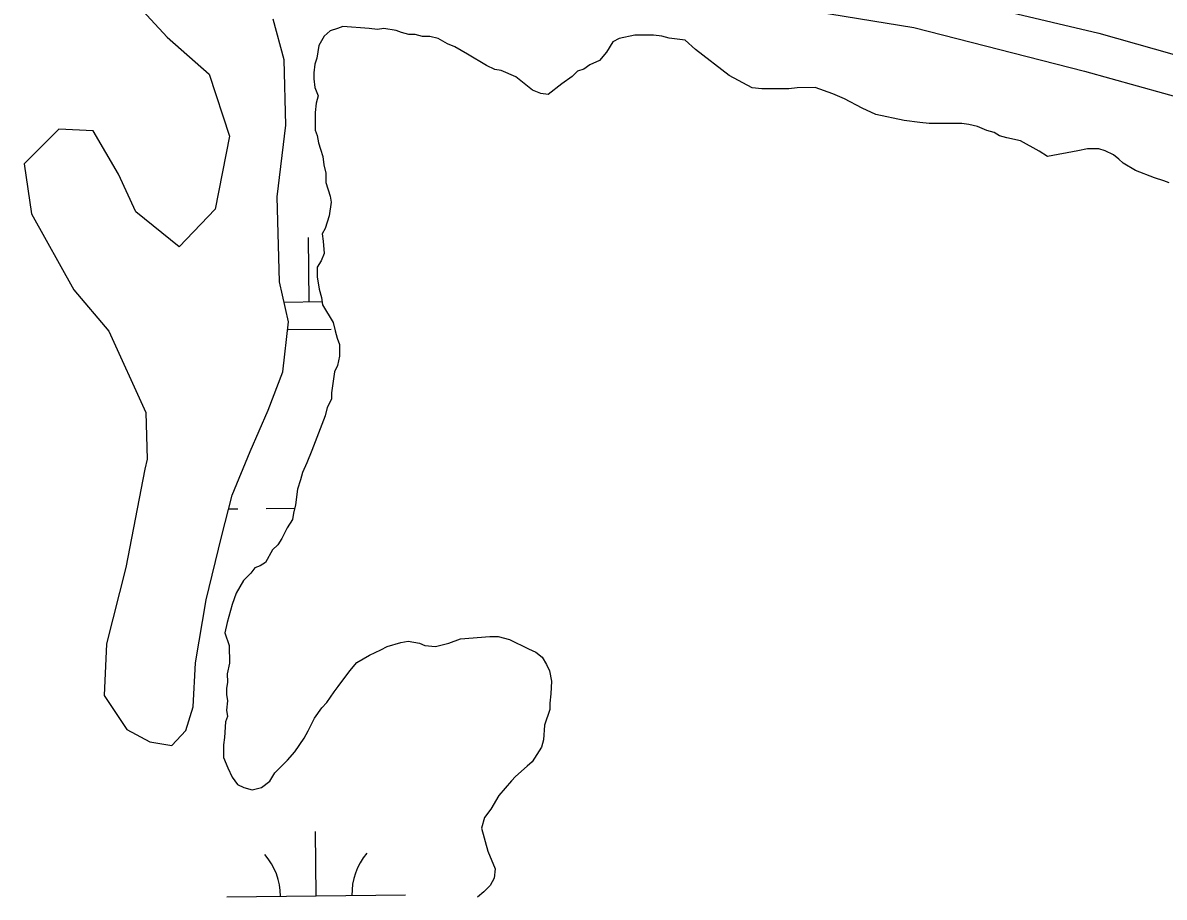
# Model space of a CAD drawing. Extents: x 3683613 to 3738215, y 469626 to 495384.
# Drawn here: x 3718253 to 3718892, y 478410 to 478900 of the extents above; entities that cross this region are included whole.
import ezdxf

# ---------------------------------------------------------------- set-up
doc = ezdxf.new("R2010")
doc.units = 0
doc.layers.add('V-TOPO-SHOR', color=7, linetype='Continuous')
doc.layers.add('V-WETL-SWMP', color=7, linetype='Continuous')

msp = doc.modelspace()

# ---------------------------------------------------------------- linework, layer by layer
at = {"layer": 'V-TOPO-SHOR'}
for p, q in [((3718429.28, 478896.44), (3718425.19, 478895.24)), ((3718432.2, 478897.63), (3718429.28, 478896.44)), ((3718446.85, 478896.54), (3718432.2, 478897.63)), ((3718451.54, 478895.98), (3718446.85, 478896.54)), ((3718455.06, 478896.59), (3718451.54, 478895.98)), ((3718462.09, 478895.46), (3718455.06, 478896.59)), ((3718465.03, 478894.3), (3718462.09, 478895.46)), ((3718421.69, 478892.3), (3718418.79, 478887.01)), ((3718425.19, 478895.24), (3718421.69, 478892.3)), ((3718469.13, 478893.15), (3718465.03, 478894.3)), ((3718472.65, 478893.17), (3718469.13, 478893.15)), ((3718476.76, 478892.03), (3718472.65, 478893.17)), ((3718480.86, 478892.05), (3718476.76, 478892.03)), ((3718485.55, 478890.9), (3718480.86, 478892.05)), ((3718490.84, 478888.01), (3718485.55, 478890.9)), ((3718583.39, 478889.12), (3718579.91, 478883.25)), ((3718586.89, 478890.9), (3718583.39, 478889.12)), ((3718595.67, 478892.71), (3718586.89, 478890.9)), ((3718606.22, 478892.77), (3718595.67, 478892.71)), ((3718610.9, 478892.21), (3718606.22, 478892.77)), ((3718615.01, 478891.06), (3718610.9, 478892.21)), ((3718623.81, 478889.94), (3718615.01, 478891.06)), ((3718629.69, 478884.7), (3718623.81, 478889.94)), ((3718418.79, 478887.01), (3718417.66, 478879.97)), ((3718494.95, 478886.27), (3718490.84, 478888.01)), ((3718502, 478882.21), (3718494.95, 478886.27)), ((3718579.91, 478883.25), (3718575.84, 478878.54)), ((3718648.52, 478870.17), (3718629.69, 478884.7)), ((3718416.51, 478876.45), (3718415.95, 478871.76)), ((3718417.66, 478879.97), (3718416.51, 478876.45)), ((3718512.58, 478875.83), (3718502, 478882.21)), ((3718575.84, 478878.54), (3718570.58, 478876.16)), ((3718415.95, 478871.76), (3718415.97, 478868.24)), ((3718517.28, 478873.51), (3718512.58, 478875.83)), ((3718520.8, 478872.95), (3718517.28, 478873.51)), ((3718529.02, 478869.48), (3718520.8, 478872.95)), ((3718563.57, 478872.61), (3718560.66, 478869.66)), ((3718567.08, 478873.8), (3718563.57, 478872.61)), ((3718570.58, 478876.16), (3718567.08, 478873.8)), ((3718661.45, 478863.21), (3718648.52, 478870.17)), ((3718415.97, 478868.24), (3718416.58, 478863.56)), ((3718416.58, 478863.56), (3718418.37, 478858.89)), ((3718538.44, 478861.92), (3718529.02, 478869.48)), ((3718554.82, 478865.53), (3718547.24, 478859.63)), ((3718560.66, 478869.66), (3718554.82, 478865.53)), ((3718696.6, 478863.41), (3718686.64, 478863.36)), ((3718706.58, 478859.96), (3718696.6, 478863.41)), ((3718418.37, 478858.89), (3718417.22, 478854.78)), ((3718543.14, 478860.19), (3718538.44, 478861.92)), ((3718547.24, 478859.63), (3718543.14, 478860.19)), ((3718666.73, 478862.66), (3718661.45, 478863.21)), ((3718675.51, 478862.71), (3718666.73, 478862.66)), ((3718681.96, 478862.74), (3718675.51, 478862.71)), ((3718686.64, 478863.36), (3718681.96, 478862.74)), ((3718713.04, 478857.06), (3718706.58, 478859.96)), ((3718723.03, 478851.85), (3718713.04, 478857.06)), ((3718417.22, 478854.78), (3718416.66, 478849.5)), ((3718730.66, 478848.38), (3718723.03, 478851.85)), ((3718416.66, 478849.5), (3718416.72, 478839.54)), ((3718746.5, 478844.96), (3718730.66, 478848.38)), ((3718755.29, 478843.83), (3718746.5, 478844.96)), ((3718416.72, 478839.54), (3718417.91, 478836.62)), ((3718760.57, 478843.28), (3718755.29, 478843.83)), ((3718778.73, 478843.38), (3718760.57, 478843.28)), ((3718782.83, 478842.82), (3718778.73, 478843.38)), ((3718787.52, 478841.68), (3718782.83, 478842.82)), ((3718792.81, 478839.36), (3718787.52, 478841.68)), ((3718796.92, 478838.22), (3718792.81, 478839.36)), ((3718799.85, 478836.48), (3718796.92, 478838.22)), ((3718417.91, 478836.62), (3718418.52, 478832.52)), ((3718418.52, 478832.52), (3718419.71, 478829.02)), ((3718803.96, 478835.33), (3718799.85, 478836.48)), ((3718811.59, 478833.61), (3718803.96, 478835.33)), ((3718822.16, 478827.82), (3718811.59, 478833.61)), ((3718419.71, 478829.02), (3718420.91, 478824.92)), ((3718826.87, 478824.91), (3718822.16, 478827.82)), ((3718843.84, 478827.94), (3718826.87, 478824.91)), ((3718849.1, 478829.14), (3718843.84, 478827.94)), ((3718855.55, 478829.18), (3718849.1, 478829.14)), ((3718859.07, 478828.03), (3718855.55, 478829.18)), ((3718863.77, 478825.71), (3718859.07, 478828.03)), ((3718866.71, 478823.39), (3718863.77, 478825.71)), ((3718420.91, 478824.92), (3718421.52, 478820.24)), ((3718421.52, 478820.24), (3718422.72, 478815.56)), ((3718869.07, 478821.06), (3718866.71, 478823.39)), ((3718876.12, 478817), (3718869.07, 478821.06)), ((3718422.72, 478815.56), (3718422.75, 478810.29)), ((3718886.69, 478812.96), (3718876.12, 478817)), ((3718891.97, 478811.23), (3718886.69, 478812.96)), ((3718422.75, 478810.29), (3718425.13, 478802.69)), ((3718894.91, 478810.08), (3718891.97, 478811.23)), ((3718425.13, 478802.69), (3718425.74, 478799.18)), ((3718425.74, 478799.18), (3718424.61, 478791.55)), ((3718424.61, 478791.55), (3718422.31, 478784.51)), ((3718422.31, 478784.51), (3718420.57, 478781.57)), ((3718420.57, 478781.57), (3718421.18, 478777.47)), ((3718421.18, 478777.47), (3718421.81, 478770.45)), ((3718421.81, 478770.45), (3718420.07, 478766.34)), ((3718420.07, 478766.34), (3718417.75, 478762.81)), ((3718417.75, 478762.81), (3718417.78, 478757.54)), ((3718417.78, 478757.54), (3718418.99, 478750.51)), ((3718418.99, 478750.51), (3718420.19, 478745.84)), ((3718420.19, 478745.84), (3718420.8, 478741.74)), ((3718420.8, 478741.74), (3718426.71, 478731.81)), ((3718426.71, 478731.81), (3718427.91, 478727.13)), ((3718427.91, 478727.13), (3718429.11, 478723.04)), ((3718429.11, 478723.04), (3718430.3, 478719.53)), ((3718430.3, 478719.53), (3718430.34, 478713.09)), ((3718430.34, 478713.09), (3718429.2, 478707.81)), ((3718427.46, 478704.29), (3718425.77, 478692.56)), ((3718429.2, 478707.81), (3718427.46, 478704.29)), ((3718425.77, 478692.56), (3718425.79, 478689.04)), ((3718425.79, 478689.04), (3718423.47, 478684.34)), ((3718422.33, 478679.65), (3718414.82, 478660.28)), ((3718423.47, 478684.34), (3718422.33, 478679.65)), ((3718414.82, 478660.28), (3718411.94, 478653.23)), ((3718411.94, 478653.23), (3718409.62, 478647.95)), ((3718409.62, 478647.95), (3718408.47, 478643.84)), ((3718408.47, 478643.84), (3718406.75, 478638.56)), ((3718406.75, 478638.56), (3718405.63, 478629.76)), ((3718405.63, 478629.76), (3718404.48, 478625.07)), ((3718403.92, 478621.55), (3718401.01, 478616.85)), ((3718404.48, 478625.07), (3718403.92, 478621.55)), ((3718401.01, 478616.85), (3718398.12, 478610.97)), ((3718398.12, 478610.97), (3718395.8, 478607.45)), ((3718392.88, 478604.5), (3718388.82, 478597.45)), ((3718395.8, 478607.45), (3718392.88, 478604.5)), ((3718385.91, 478595.67), (3718382.98, 478594.48)), ((3718388.82, 478597.45), (3718385.91, 478595.67)), ((3718380.66, 478591.54), (3718376.58, 478587.42)), ((3718382.98, 478594.48), (3718380.66, 478591.54)), ((3718376.58, 478587.42), (3718372.52, 478580.36)), ((3718372.52, 478580.36), (3718370.21, 478573.91)), ((3718370.21, 478573.91), (3718367.34, 478563.93)), ((3718367.34, 478563.93), (3718366.2, 478558.07)), ((3718366.2, 478558.07), (3718368.59, 478551.05)), ((3718368.59, 478551.05), (3718368.65, 478541.09)), ((3718453.54, 478548.61), (3718457.05, 478550.39)), ((3718457.05, 478550.39), (3718464.65, 478552.78)), ((3718464.65, 478552.78), (3718468.75, 478553.39)), ((3718468.75, 478553.39), (3718475.2, 478552.25)), ((3718475.2, 478552.25), (3718478.13, 478551.1)), ((3718478.13, 478551.1), (3718483.99, 478550.54)), ((3718483.99, 478550.54), (3718491.6, 478552.34)), ((3718491.6, 478552.34), (3718498.03, 478554.73)), ((3718498.03, 478554.73), (3718514.43, 478555.99)), ((3718514.43, 478555.99), (3718519.11, 478556.02)), ((3718519.11, 478556.02), (3718525.57, 478554.3)), ((3718525.57, 478554.3), (3718536.14, 478549.09)), ((3718440.11, 478541.5), (3718447.12, 478545.65)), ((3718447.12, 478545.65), (3718453.54, 478548.61)), ((3718536.14, 478549.09), (3718540.25, 478547.35)), ((3718540.25, 478547.35), (3718543.78, 478544.44)), ((3718543.78, 478544.44), (3718546.15, 478540.36)), ((3718368.65, 478541.09), (3718367.51, 478535.23)), ((3718436.04, 478536.79), (3718440.11, 478541.5)), ((3718546.15, 478540.36), (3718547.93, 478536.85)), ((3718367.51, 478535.23), (3718367.53, 478530.54)), ((3718429.64, 478527.97), (3718436.04, 478536.79)), ((3718547.93, 478536.85), (3718549.13, 478531)), ((3718367.53, 478530.54), (3718366.97, 478527.02)), ((3718366.97, 478527.02), (3718366.99, 478523.51)), ((3718423.25, 478519.15), (3718427.32, 478525.03)), ((3718427.32, 478525.03), (3718429.64, 478527.97)), ((3718549.13, 478531), (3718548.59, 478523.97)), ((3718366.99, 478523.51), (3718367.6, 478520)), ((3718367.6, 478520), (3718367.04, 478514.72)), ((3718420.34, 478516.2), (3718423.25, 478519.15)), ((3718548.59, 478523.97), (3718548.03, 478518.69)), ((3718548.03, 478518.69), (3718548.05, 478515.18)), ((3718367.04, 478514.72), (3718367.65, 478511.21)), ((3718416.27, 478510.32), (3718420.34, 478516.2)), ((3718548.05, 478515.18), (3718545.17, 478506.37)), ((3718366.49, 478508.28), (3718365.96, 478499.49)), ((3718367.65, 478511.21), (3718366.49, 478508.28)), ((3718412.8, 478503.27), (3718416.27, 478510.32)), ((3718545.17, 478506.37), (3718544.63, 478498.17)), ((3718365.96, 478499.49), (3718365.39, 478495.38)), ((3718405.25, 478491.51), (3718410.48, 478499.16)), ((3718410.48, 478499.16), (3718412.8, 478503.27)), ((3718365.39, 478495.38), (3718365.43, 478488.35)), ((3718543.49, 478494.06), (3718538.26, 478485.83)), ((3718544.63, 478498.17), (3718543.49, 478494.06)), ((3718365.43, 478488.35), (3718367.81, 478482.51)), ((3718394.19, 478479.73), (3718401.18, 478486.8)), ((3718401.18, 478486.8), (3718405.25, 478491.51)), ((3718367.81, 478482.51), (3718370.18, 478477.25)), ((3718535.35, 478483.47), (3718528.94, 478477.58)), ((3718538.26, 478485.83), (3718535.35, 478483.47)), ((3718370.18, 478477.25), (3718373.14, 478473.17)), ((3718386.62, 478471.49), (3718391.29, 478475.03)), ((3718391.29, 478475.03), (3718394.19, 478479.73)), ((3718526.61, 478475.22), (3718519.62, 478466.98)), ((3718528.94, 478477.58), (3718526.61, 478475.22)), ((3718373.14, 478473.17), (3718376.66, 478471.43)), ((3718376.66, 478471.43), (3718381.35, 478470.28)), ((3718381.35, 478470.28), (3718386.62, 478471.49)), ((3718519.62, 478466.98), (3718514.98, 478459.34)), ((3718511.49, 478454.63), (3718509.77, 478448.76)), ((3718514.98, 478459.34), (3718511.49, 478454.63)), ((3718509.77, 478448.76), (3718513.36, 478435.89)), ((3718513.36, 478435.89), (3718517.52, 478425.96)), ((3718517.52, 478425.96), (3718516.96, 478420.68)), ((3718514.64, 478416.57), (3718511.15, 478413.04)), ((3718516.96, 478420.68), (3718514.64, 478416.57)), ((3718511.15, 478413.04), (3718507.65, 478410.09))]:
    msp.add_line(p, q, dxfattribs=at)
msp.add_lwpolyline([(3718233.77, 479035.81), (3718349.55, 479011.54), (3718411.17, 478985.4), (3718512, 478955.52), (3718631.51, 478933.11), (3718715.54, 478923.77), (3718777.16, 478912.57), (3718855.59, 478893.9), (3718980.7, 478858.42), (3719120.75, 478811.74), (3719296.27, 478768.79), (3719356.03, 478750.11), (3719456.86, 478729.57), (3719529.88, 478717.8)], dxfattribs=at)
at = {"layer": 'V-WETL-SWMP'}
for p, q in [((3718309.12, 478918.55), (3718333.88, 478891.63)), ((3718650.92, 478913.63), (3718751.9, 478896.98)), ((3718399.4, 478878.96), (3718393.12, 478901.81)), ((3718429.28, 478896.44), (3718425.19, 478895.24)), ((3718432.2, 478897.63), (3718429.28, 478896.44)), ((3718446.85, 478896.54), (3718432.2, 478897.63)), ((3718451.54, 478895.98), (3718446.85, 478896.54)), ((3718455.06, 478896.59), (3718451.54, 478895.98)), ((3718462.09, 478895.46), (3718455.06, 478896.59)), ((3718465.03, 478894.3), (3718462.09, 478895.46)), ((3718751.9, 478896.98), (3718847.51, 478872.68)), ((3718333.88, 478891.63), (3718357.37, 478870.85)), ((3718421.69, 478892.3), (3718418.79, 478887.01)), ((3718425.19, 478895.24), (3718421.69, 478892.3)), ((3718469.13, 478893.15), (3718465.03, 478894.3)), ((3718472.65, 478893.17), (3718469.13, 478893.15)), ((3718476.76, 478892.03), (3718472.65, 478893.17)), ((3718480.86, 478892.05), (3718476.76, 478892.03)), ((3718485.55, 478890.9), (3718480.86, 478892.05)), ((3718490.84, 478888.01), (3718485.55, 478890.9)), ((3718583.39, 478889.12), (3718579.91, 478883.25)), ((3718586.89, 478890.9), (3718583.39, 478889.12)), ((3718595.67, 478892.71), (3718586.89, 478890.9)), ((3718606.22, 478892.77), (3718595.67, 478892.71)), ((3718610.9, 478892.21), (3718606.22, 478892.77)), ((3718615.01, 478891.06), (3718610.9, 478892.21)), ((3718623.81, 478889.94), (3718615.01, 478891.06)), ((3718629.69, 478884.7), (3718623.81, 478889.94)), ((3718418.79, 478887.01), (3718417.66, 478879.97)), ((3718494.95, 478886.27), (3718490.84, 478888.01)), ((3718502, 478882.21), (3718494.95, 478886.27)), ((3718579.91, 478883.25), (3718575.84, 478878.54)), ((3718648.52, 478870.17), (3718629.69, 478884.7)), ((3718400.35, 478842.31), (3718399.4, 478878.96)), ((3718416.51, 478876.45), (3718415.95, 478871.76)), ((3718417.66, 478879.97), (3718416.51, 478876.45)), ((3718512.58, 478875.83), (3718502, 478882.21)), ((3718575.84, 478878.54), (3718570.58, 478876.16)), ((3718357.37, 478870.85), (3718368.64, 478836.22)), ((3718415.95, 478871.76), (3718415.97, 478868.24)), ((3718517.28, 478873.51), (3718512.58, 478875.83)), ((3718520.8, 478872.95), (3718517.28, 478873.51)), ((3718529.02, 478869.48), (3718520.8, 478872.95)), ((3718563.57, 478872.61), (3718560.66, 478869.66)), ((3718567.08, 478873.8), (3718563.57, 478872.61)), ((3718570.58, 478876.16), (3718567.08, 478873.8)), ((3718661.45, 478863.21), (3718648.52, 478870.17)), ((3718847.51, 478872.68), (3718930.82, 478849.29)), ((3718415.97, 478868.24), (3718416.58, 478863.56)), ((3718416.58, 478863.56), (3718418.37, 478858.89)), ((3718538.44, 478861.92), (3718529.02, 478869.48)), ((3718554.82, 478865.53), (3718547.24, 478859.63)), ((3718560.66, 478869.66), (3718554.82, 478865.53)), ((3718696.6, 478863.41), (3718686.64, 478863.36)), ((3718706.58, 478859.96), (3718696.6, 478863.41)), ((3718418.37, 478858.89), (3718417.22, 478854.78)), ((3718543.14, 478860.19), (3718538.44, 478861.92)), ((3718547.24, 478859.63), (3718543.14, 478860.19)), ((3718666.73, 478862.66), (3718661.45, 478863.21)), ((3718675.51, 478862.71), (3718666.73, 478862.66)), ((3718681.96, 478862.74), (3718675.51, 478862.71)), ((3718686.64, 478863.36), (3718681.96, 478862.74)), ((3718713.04, 478857.06), (3718706.58, 478859.96)), ((3718723.03, 478851.85), (3718713.04, 478857.06)), ((3718417.22, 478854.78), (3718416.66, 478849.5)), ((3718730.66, 478848.38), (3718723.03, 478851.85)), ((3718416.66, 478849.5), (3718416.72, 478839.54)), ((3718746.5, 478844.96), (3718730.66, 478848.38)), ((3718755.29, 478843.83), (3718746.5, 478844.96)), ((3718273.15, 478840.1), (3718253.82, 478820.79)), ((3718292.35, 478839.22), (3718273.15, 478840.1)), ((3718306.51, 478814.94), (3718292.35, 478839.22)), ((3718395.41, 478802.17), (3718400.35, 478842.31)), ((3718416.72, 478839.54), (3718417.91, 478836.62)), ((3718760.57, 478843.28), (3718755.29, 478843.83)), ((3718778.73, 478843.38), (3718760.57, 478843.28)), ((3718782.83, 478842.82), (3718778.73, 478843.38)), ((3718787.52, 478841.68), (3718782.83, 478842.82)), ((3718792.81, 478839.36), (3718787.52, 478841.68)), ((3718796.92, 478838.22), (3718792.81, 478839.36)), ((3718799.85, 478836.48), (3718796.92, 478838.22)), ((3718368.64, 478836.22), (3718360.76, 478795.33)), ((3718417.91, 478836.62), (3718418.52, 478832.52)), ((3718418.52, 478832.52), (3718419.71, 478829.02)), ((3718803.96, 478835.33), (3718799.85, 478836.48)), ((3718811.59, 478833.61), (3718803.96, 478835.33)), ((3718822.16, 478827.82), (3718811.59, 478833.61)), ((3718419.71, 478829.02), (3718420.91, 478824.92)), ((3718826.87, 478824.91), (3718822.16, 478827.82)), ((3718843.84, 478827.94), (3718826.87, 478824.91)), ((3718849.1, 478829.14), (3718843.84, 478827.94)), ((3718855.55, 478829.18), (3718849.1, 478829.14)), ((3718859.07, 478828.03), (3718855.55, 478829.18)), ((3718863.77, 478825.71), (3718859.07, 478828.03)), ((3718866.71, 478823.39), (3718863.77, 478825.71)), ((3718253.82, 478820.79), (3718257.92, 478792.77)), ((3718420.91, 478824.92), (3718421.52, 478820.24)), ((3718421.52, 478820.24), (3718422.72, 478815.56)), ((3718869.07, 478821.06), (3718866.71, 478823.39)), ((3718876.12, 478817), (3718869.07, 478821.06)), ((3718316.23, 478793.84), (3718306.51, 478814.94)), ((3718422.72, 478815.56), (3718422.75, 478810.29)), ((3718886.69, 478812.96), (3718876.12, 478817)), ((3718891.97, 478811.23), (3718886.69, 478812.96)), ((3718422.75, 478810.29), (3718425.13, 478802.69)), ((3718894.91, 478810.08), (3718891.97, 478811.23)), ((3718396.67, 478754.69), (3718395.41, 478802.17)), ((3718425.13, 478802.69), (3718425.74, 478799.18)), ((3718340.46, 478774.29), (3718316.23, 478793.84)), ((3718360.76, 478795.33), (3718340.46, 478774.29)), ((3718425.74, 478799.18), (3718424.61, 478791.55)), ((3718257.92, 478792.77), (3718281.54, 478750.09)), ((3718424.61, 478791.55), (3718422.31, 478784.51)), ((3718422.31, 478784.51), (3718420.57, 478781.57)), ((3718420.57, 478781.57), (3718421.18, 478777.47)), ((3718413.39, 478743.47), (3718412.97, 478779.46)), ((3718421.18, 478777.47), (3718421.81, 478770.45)), ((3718421.81, 478770.45), (3718420.07, 478766.34)), ((3718420.07, 478766.34), (3718417.75, 478762.81)), ((3718417.75, 478762.81), (3718417.78, 478757.54)), ((3718417.78, 478757.54), (3718418.99, 478750.51)), ((3718281.54, 478750.09), (3718301.11, 478727.07)), ((3718401.72, 478732.32), (3718396.67, 478754.69)), ((3718418.99, 478750.51), (3718420.19, 478745.84)), ((3718399.24, 478743.3), (3718420.53, 478743.55)), ((3718420.19, 478745.84), (3718420.8, 478741.74)), ((3718420.8, 478741.74), (3718426.71, 478731.81)), ((3718398.68, 478704.26), (3718401.72, 478732.32)), ((3718426.71, 478731.81), (3718427.91, 478727.13)), ((3718301.11, 478727.07), (3718321.8, 478681.42)), ((3718401.57, 478727.9), (3718425.57, 478728.18)), ((3718427.91, 478727.13), (3718429.11, 478723.04)), ((3718429.11, 478723.04), (3718430.3, 478719.53)), ((3718430.3, 478719.53), (3718430.34, 478713.09)), ((3718430.34, 478713.09), (3718429.2, 478707.81)), ((3718390.44, 478682.8), (3718398.68, 478704.26)), ((3718427.46, 478704.29), (3718425.77, 478692.56)), ((3718429.2, 478707.81), (3718427.46, 478704.29)), ((3718425.77, 478692.56), (3718425.79, 478689.04)), ((3718425.79, 478689.04), (3718423.47, 478684.34)), ((3718321.8, 478681.42), (3718322.69, 478655.34)), ((3718380.24, 478659.61), (3718390.44, 478682.8)), ((3718422.33, 478679.65), (3718414.82, 478660.28)), ((3718423.47, 478684.34), (3718422.33, 478679.65)), ((3718370.29, 478635.2), (3718380.24, 478659.61)), ((3718414.82, 478660.28), (3718411.94, 478653.23)), ((3718322.69, 478655.34), (3718321.24, 478649.68)), ((3718411.94, 478653.23), (3718409.62, 478647.95)), ((3718321.24, 478649.68), (3718310.73, 478594.74)), ((3718409.62, 478647.95), (3718408.47, 478643.84)), ((3718408.47, 478643.84), (3718406.75, 478638.56)), ((3718364.28, 478611.78), (3718370.29, 478635.2)), ((3718406.75, 478638.56), (3718405.63, 478629.76)), ((3718368.32, 478627.5), (3718373.33, 478627.56)), ((3718389.33, 478627.75), (3718405.18, 478627.93)), ((3718405.63, 478629.76), (3718404.48, 478625.07)), ((3718403.92, 478621.55), (3718401.01, 478616.85)), ((3718404.48, 478625.07), (3718403.92, 478621.55)), ((3718401.01, 478616.85), (3718398.12, 478610.97)), ((3718355.62, 478576.55), (3718364.28, 478611.78)), ((3718398.12, 478610.97), (3718395.8, 478607.45)), ((3718392.88, 478604.5), (3718388.82, 478597.45)), ((3718395.8, 478607.45), (3718392.88, 478604.5)), ((3718385.91, 478595.67), (3718382.98, 478594.48)), ((3718388.82, 478597.45), (3718385.91, 478595.67)), ((3718310.73, 478594.74), (3718299.91, 478551.87)), ((3718380.66, 478591.54), (3718376.58, 478587.42)), ((3718382.98, 478594.48), (3718380.66, 478591.54)), ((3718376.58, 478587.42), (3718372.52, 478580.36)), ((3718349.67, 478541.33), (3718355.62, 478576.55)), ((3718372.52, 478580.36), (3718370.21, 478573.91)), ((3718370.21, 478573.91), (3718367.34, 478563.93)), ((3718367.34, 478563.93), (3718366.2, 478558.07)), ((3718366.2, 478558.07), (3718368.59, 478551.05)), ((3718299.91, 478551.87), (3718298.6, 478523.07)), ((3718368.59, 478551.05), (3718368.65, 478541.09)), ((3718453.54, 478548.61), (3718457.05, 478550.39)), ((3718457.05, 478550.39), (3718464.65, 478552.78)), ((3718464.65, 478552.78), (3718468.75, 478553.39)), ((3718468.75, 478553.39), (3718475.2, 478552.25)), ((3718475.2, 478552.25), (3718478.13, 478551.1)), ((3718478.13, 478551.1), (3718483.99, 478550.54)), ((3718483.99, 478550.54), (3718491.6, 478552.34)), ((3718491.6, 478552.34), (3718498.03, 478554.73)), ((3718498.03, 478554.73), (3718514.43, 478555.99)), ((3718514.43, 478555.99), (3718519.11, 478556.02)), ((3718519.11, 478556.02), (3718525.57, 478554.3)), ((3718525.57, 478554.3), (3718536.14, 478549.09)), ((3718440.11, 478541.5), (3718447.12, 478545.65)), ((3718447.12, 478545.65), (3718453.54, 478548.61)), ((3718536.14, 478549.09), (3718540.25, 478547.35)), ((3718540.25, 478547.35), (3718543.78, 478544.44)), ((3718543.78, 478544.44), (3718546.15, 478540.36)), ((3718348.34, 478516.71), (3718349.67, 478541.33)), ((3718368.65, 478541.09), (3718367.51, 478535.23)), ((3718436.04, 478536.79), (3718440.11, 478541.5)), ((3718546.15, 478540.36), (3718547.93, 478536.85)), ((3718367.51, 478535.23), (3718367.53, 478530.54)), ((3718429.64, 478527.97), (3718436.04, 478536.79)), ((3718547.93, 478536.85), (3718549.13, 478531)), ((3718367.53, 478530.54), (3718366.97, 478527.02)), ((3718366.97, 478527.02), (3718366.99, 478523.51)), ((3718423.25, 478519.15), (3718427.32, 478525.03)), ((3718427.32, 478525.03), (3718429.64, 478527.97)), ((3718549.13, 478531), (3718548.59, 478523.97)), ((3718298.6, 478523.07), (3718311.25, 478503.95)), ((3718366.99, 478523.51), (3718367.6, 478520)), ((3718367.6, 478520), (3718367.04, 478514.72)), ((3718420.34, 478516.2), (3718423.25, 478519.15)), ((3718548.59, 478523.97), (3718548.03, 478518.69)), ((3718548.03, 478518.69), (3718548.05, 478515.18)), ((3718344.23, 478503.4), (3718348.34, 478516.71)), ((3718367.04, 478514.72), (3718367.65, 478511.21)), ((3718416.27, 478510.32), (3718420.34, 478516.2)), ((3718548.05, 478515.18), (3718545.17, 478506.37)), ((3718366.49, 478508.28), (3718365.96, 478499.49)), ((3718367.65, 478511.21), (3718366.49, 478508.28)), ((3718412.8, 478503.27), (3718416.27, 478510.32)), ((3718545.17, 478506.37), (3718544.63, 478498.17)), ((3718311.25, 478503.95), (3718324.09, 478497.14)), ((3718336.4, 478494.99), (3718344.23, 478503.4)), ((3718365.96, 478499.49), (3718365.39, 478495.38)), ((3718405.25, 478491.51), (3718410.48, 478499.16)), ((3718410.48, 478499.16), (3718412.8, 478503.27)), ((3718324.09, 478497.14), (3718336.4, 478494.99)), ((3718365.39, 478495.38), (3718365.43, 478488.35)), ((3718543.49, 478494.06), (3718538.26, 478485.83)), ((3718544.63, 478498.17), (3718543.49, 478494.06)), ((3718365.43, 478488.35), (3718367.81, 478482.51)), ((3718394.19, 478479.73), (3718401.18, 478486.8)), ((3718401.18, 478486.8), (3718405.25, 478491.51)), ((3718367.81, 478482.51), (3718370.18, 478477.25)), ((3718535.35, 478483.47), (3718528.94, 478477.58)), ((3718538.26, 478485.83), (3718535.35, 478483.47)), ((3718370.18, 478477.25), (3718373.14, 478473.17)), ((3718386.62, 478471.49), (3718391.29, 478475.03)), ((3718391.29, 478475.03), (3718394.19, 478479.73)), ((3718526.61, 478475.22), (3718519.62, 478466.98)), ((3718528.94, 478477.58), (3718526.61, 478475.22)), ((3718373.14, 478473.17), (3718376.66, 478471.43)), ((3718376.66, 478471.43), (3718381.35, 478470.28)), ((3718381.35, 478470.28), (3718386.62, 478471.49)), ((3718519.62, 478466.98), (3718514.98, 478459.34)), ((3718511.49, 478454.63), (3718509.77, 478448.76)), ((3718514.98, 478459.34), (3718511.49, 478454.63)), ((3718509.77, 478448.76), (3718513.36, 478435.89)), ((3718417.26, 478410.81), (3718416.85, 478446.81)), ((3718513.36, 478435.89), (3718517.52, 478425.96)), ((3718517.52, 478425.96), (3718516.96, 478420.68)), ((3718514.64, 478416.57), (3718511.15, 478413.04)), ((3718516.96, 478420.68), (3718514.64, 478416.57)), ((3718367.27, 478410.23), (3718467.26, 478411.39)), ((3718511.15, 478413.04), (3718507.65, 478410.09))]:
    msp.add_line(p, q, dxfattribs=at)
for centre, start, end in [((3718362.02, 478410.65), 359.89486, 41.43852), ((3718472.5, 478411.93), 139.89486, 181.43852)]:
    msp.add_arc(centre, 35.25, start, end, dxfattribs=at)

doc.saveas('drawing.dxf')
